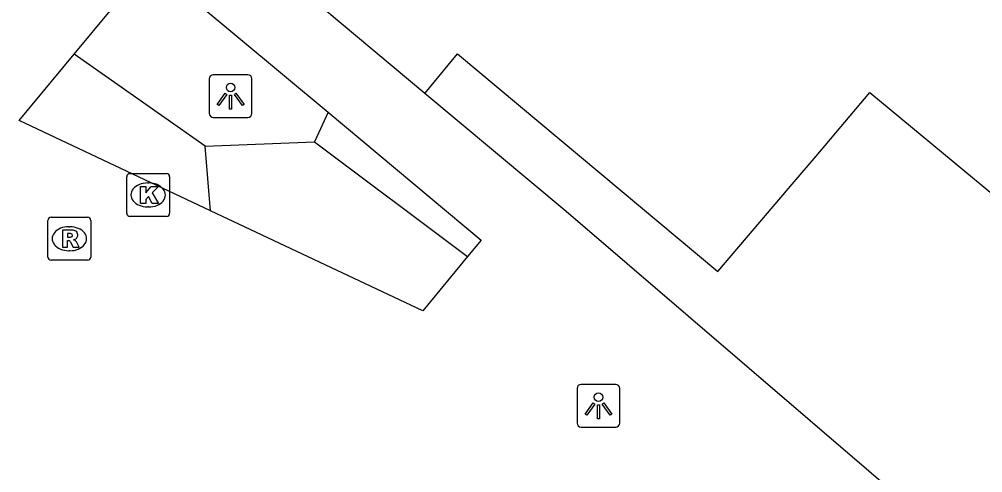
# Model space of a CAD drawing. Extents: x 161087 to 161922, y 382574 to 383873.
# Drawn here: x 161617.42 to 161639.88, y 383068.05 to 383078.63 of the extents above; entities that cross this region are included whole.
import ezdxf

# ---------------------------------------------------------------- set-up
doc = ezdxf.new("R2010")
doc.units = 0
for name, color, linetype in [('IMGEO_Groenvoorziening', 7, 'Continuous'), ('IMGEO_Kolk', 7, 'Continuous'), ('IMGEO_Lichtpunt', 7, 'Continuous'), ('IMGEO_Pand', 7, 'Continuous'), ('IMGEO_Rioolput', 7, 'Continuous'), ('IMGEO_Voetgangersgebied_open', 7, 'Continuous')]:
    doc.layers.add(name, color=color, linetype=linetype)

msp = doc.modelspace()

# ---------------------------------------------------------------- linework, layer by layer
at = {"layer": 'IMGEO_Groenvoorziening'}
for points in [[(161621.751, 383075.664), (161618.702, 383077.815)], [(161624.623, 383076.458), (161624.302, 383075.766)], [(161621.751, 383075.664), (161624.302, 383075.766)], [(161624.302, 383075.766), (161627.872, 383073.089)], [(161621.876, 383074.161), (161621.751, 383075.664)]]:
    msp.add_lwpolyline(points, dxfattribs=at)
at = {"layer": 'IMGEO_Kolk'}
for p, q in [((161619.924, 383074.103), (161619.924, 383074.955)), ((161619.999, 383075.029), (161620.851, 383075.029)), ((161620.925, 383074.955), (161620.925, 383074.103)), ((161620.412, 383074.809), (161620.437, 383074.809)), ((161620.435, 383074.249), (161620.41, 383074.249)), ((161620.851, 383074.029), (161619.999, 383074.029))]:
    msp.add_line(p, q, dxfattribs=at)
for points in [[(161619.924, 383074.103), (161619.924, 383074.955)], [(161619.999, 383075.029), (161620.851, 383075.029)], [(161620.925, 383074.955), (161620.925, 383074.103)], [(161620.245, 383074.729), (161620.368, 383074.729), (161620.368, 383074.578), (161620.498, 383074.729), (161620.662, 383074.729), (161620.516, 383074.578), (161620.669, 383074.329), (161620.517, 383074.329), (161620.432, 383074.493), (161620.368, 383074.426), (161620.368, 383074.329), (161620.245, 383074.329), (161620.245, 383074.729)], [(161620.851, 383074.029), (161619.999, 383074.029)]]:
    msp.add_lwpolyline(points, dxfattribs=at)
for centre, start, end in [((161620.001, 383074.953), 91.552, 178.448), ((161620.001, 383074.953), 91.552, 178.448), ((161620.849, 383074.953), 1.552, 88.448), ((161620.849, 383074.953), 1.552, 88.448), ((161620.001, 383074.105), 181.552, 268.448), ((161620.001, 383074.105), 181.552, 268.448), ((161620.849, 383074.105), 271.552, 358.448), ((161620.849, 383074.105), 271.552, 358.448)]:
    msp.add_arc(centre, 0.0765, start, end, dxfattribs=at)
for centre, major_axis, ratio, start_param, end_param in [((161620.411, 383074.529), (-0.387, 0.002), 0.722429, 4.712389, 7.853982), ((161620.436, 383074.529), (-0.39, 0.002), 0.717154, 1.570796, 4.712389)]:
    msp.add_ellipse(centre, major_axis=major_axis, ratio=ratio, start_param=start_param, end_param=end_param, dxfattribs=at)
at = {"layer": 'IMGEO_Lichtpunt'}
for p, q in [((161622.75, 383077.335), (161621.942, 383077.335)), ((161622.75, 383077.335), (161621.942, 383077.335)), ((161621.848, 383077.24), (161621.848, 383076.433)), ((161621.848, 383077.24), (161621.848, 383076.433)), ((161622.844, 383076.433), (161622.844, 383077.24)), ((161622.844, 383076.433), (161622.844, 383077.24)), ((161621.942, 383076.339), (161622.75, 383076.339)), ((161621.942, 383076.339), (161622.75, 383076.339)), ((161630.422, 383070.014), (161630.422, 383069.207)), ((161630.422, 383070.014), (161630.422, 383069.207)), ((161631.324, 383070.109), (161630.516, 383070.109)), ((161631.324, 383070.109), (161630.516, 383070.109)), ((161631.418, 383069.207), (161631.418, 383070.014)), ((161631.418, 383069.207), (161631.418, 383070.014)), ((161630.516, 383069.113), (161631.324, 383069.113)), ((161630.516, 383069.113), (161631.324, 383069.113))]:
    msp.add_line(p, q, dxfattribs=at)
for points in [[(161622.222, 383076.904), (161622.261, 383076.876), (161622.073, 383076.614), (161622.035, 383076.641), (161622.222, 383076.904)], [(161622.434, 383076.876), (161622.472, 383076.903), (161622.659, 383076.641), (161622.62, 383076.613), (161622.434, 383076.876)], [(161622.324, 383076.856), (161622.371, 383076.856), (161622.371, 383076.534), (161622.324, 383076.534), (161622.324, 383076.856)], [(161630.796, 383069.678), (161630.835, 383069.65), (161630.647, 383069.388), (161630.609, 383069.415), (161630.796, 383069.678)], [(161630.898, 383069.63), (161630.945, 383069.63), (161630.945, 383069.308), (161630.898, 383069.308), (161630.898, 383069.63)], [(161631.008, 383069.65), (161631.046, 383069.677), (161631.233, 383069.415), (161631.194, 383069.387), (161631.008, 383069.65)]]:
    msp.add_lwpolyline(points, dxfattribs=at)
for centre in [(161622.347, 383077.038), (161630.921, 383069.812)]:
    msp.add_circle(centre, 0.0994, dxfattribs=at)
for centre, start, end in [((161621.942, 383077.24), 90, 180), ((161621.942, 383077.24), 90, 180), ((161622.75, 383077.24), 0, 90), ((161622.75, 383077.24), 0, 90), ((161621.942, 383076.433), 180, 270), ((161621.942, 383076.433), 180, 270), ((161622.75, 383076.433), 270, 0), ((161622.75, 383076.433), 270, 360), ((161630.516, 383070.014), 90, 180), ((161630.516, 383070.014), 90, 180), ((161631.324, 383070.014), 0, 90), ((161631.324, 383070.014), 0, 90), ((161630.516, 383069.207), 180, 270), ((161630.516, 383069.207), 180, 270), ((161631.324, 383069.207), 270, 0), ((161631.324, 383069.207), 270, 360)]:
    msp.add_arc(centre, 0.0946, start, end, dxfattribs=at)
at = {"layer": 'IMGEO_Pand'}
for points in [[(161626.874, 383076.894), (161627.639, 383077.819), (161630.953, 383075.044), (161633.705, 383072.74), (161635.485, 383074.833), (161635.995, 383075.432), (161637.243, 383076.918), (161642.575, 383072.499), (161641.972, 383071.83), (161642.566, 383071.294), (161644.337, 383073.398), (161652.236, 383082.817), (161653.524, 383084.318), (161655.443, 383082.691), (161654.896, 383082.004), (161656.543, 383080.605), (161657.133, 383081.268), (161659.083, 383079.614), (161657.804, 383078.087), (161645.259, 383063.107), (161645.515, 383062.89), (161648.001, 383060.784), (161651.288, 383058.001), (161650.522, 383057.078)], [(161626.874, 383076.894), (161620.641, 383082.122)]]:
    msp.add_lwpolyline(points, dxfattribs=at)
at = {"layer": 'IMGEO_Rioolput'}
for p, q in [((161618.162, 383074.007), (161619.014, 383074.007)), ((161618.087, 383073.081), (161618.087, 383073.933)), ((161618.575, 383073.787), (161618.6, 383073.787)), ((161619.088, 383073.933), (161619.088, 383073.081)), ((161618.598, 383073.227), (161618.573, 383073.227)), ((161619.014, 383073.007), (161618.162, 383073.007))]:
    msp.add_line(p, q, dxfattribs=at)
for points in [[(161618.162, 383074.007), (161619.014, 383074.007)], [(161618.087, 383073.081), (161618.087, 383073.933)], [(161619.088, 383073.933), (161619.088, 383073.081)], [(161618.676, 383073.705), (161618.424, 383073.707), (161618.424, 383073.307)], [(161618.602, 383073.626), (161618.548, 383073.626), (161618.548, 383073.545)], [(161618.548, 383073.545), (161618.6, 383073.545)], [(161618.424, 383073.307), (161618.548, 383073.307), (161618.548, 383073.469), (161618.559, 383073.469)], [(161618.606, 383073.44), (161618.677, 383073.307), (161618.817, 383073.307), (161618.752, 383073.433)], [(161619.014, 383073.007), (161618.162, 383073.007)]]:
    msp.add_lwpolyline(points, dxfattribs=at)
for centre, radius, start, end in [((161618.164, 383073.931), 0.0765, 91.552, 178.448), ((161618.164, 383073.931), 0.0765, 91.552, 178.448), ((161619.012, 383073.931), 0.0765, 1.552, 88.448), ((161619.012, 383073.931), 0.0765, 1.552, 88.448), ((161618.584, 383073.734), 0.19, 274.7715, 282.9687), ((161618.608, 383073.53), 0.0964, 77.0061, 93.1865), ((161618.622, 383073.587), 0.0378, 276.6634, 79.6772), ((161618.675, 383073.595), 0.109, 350.3612, 89.416), ((161618.673, 383073.595), 0.112, 277.5842, 350.9817), ((161618.558, 383073.416), 0.0533, 26.0293, 88.6989), ((161618.657, 383073.38), 0.108, 29.5134, 73.7905), ((161618.164, 383073.083), 0.0765, 181.552, 268.448), ((161618.164, 383073.083), 0.0765, 181.552, 268.448), ((161619.012, 383073.083), 0.0765, 271.552, 358.448), ((161619.012, 383073.083), 0.0765, 271.552, 358.448)]:
    msp.add_arc(centre, radius, start, end, dxfattribs=at)
for centre, major_axis, ratio, start_param, end_param in [((161618.574, 383073.507), (-0.387, 0.002), 0.722429, 4.712389, 7.853982), ((161618.599, 383073.507), (-0.39, 0.002), 0.717154, 1.570796, 4.712389)]:
    msp.add_ellipse(centre, major_axis=major_axis, ratio=ratio, start_param=start_param, end_param=end_param, dxfattribs=at)
at = {"layer": 'IMGEO_Voetgangersgebied_open'}
for points in [[(161618.702, 383077.815), (161620.459, 383079.941), (161624.623, 383076.458)], [(161621.876, 383074.161), (161617.42, 383076.264), (161618.702, 383077.815)], [(161650.522, 383057.078), (161647.219, 383059.841), (161644.599, 383061.795), (161642.912, 383063.202), (161630.169, 383074.145), (161626.874, 383076.894)], [(161624.623, 383076.458), (161628.189, 383073.475), (161627.872, 383073.089)], [(161627.872, 383073.089), (161626.831, 383071.823), (161621.876, 383074.161)]]:
    msp.add_lwpolyline(points, dxfattribs=at)

doc.saveas('drawing.dxf')
